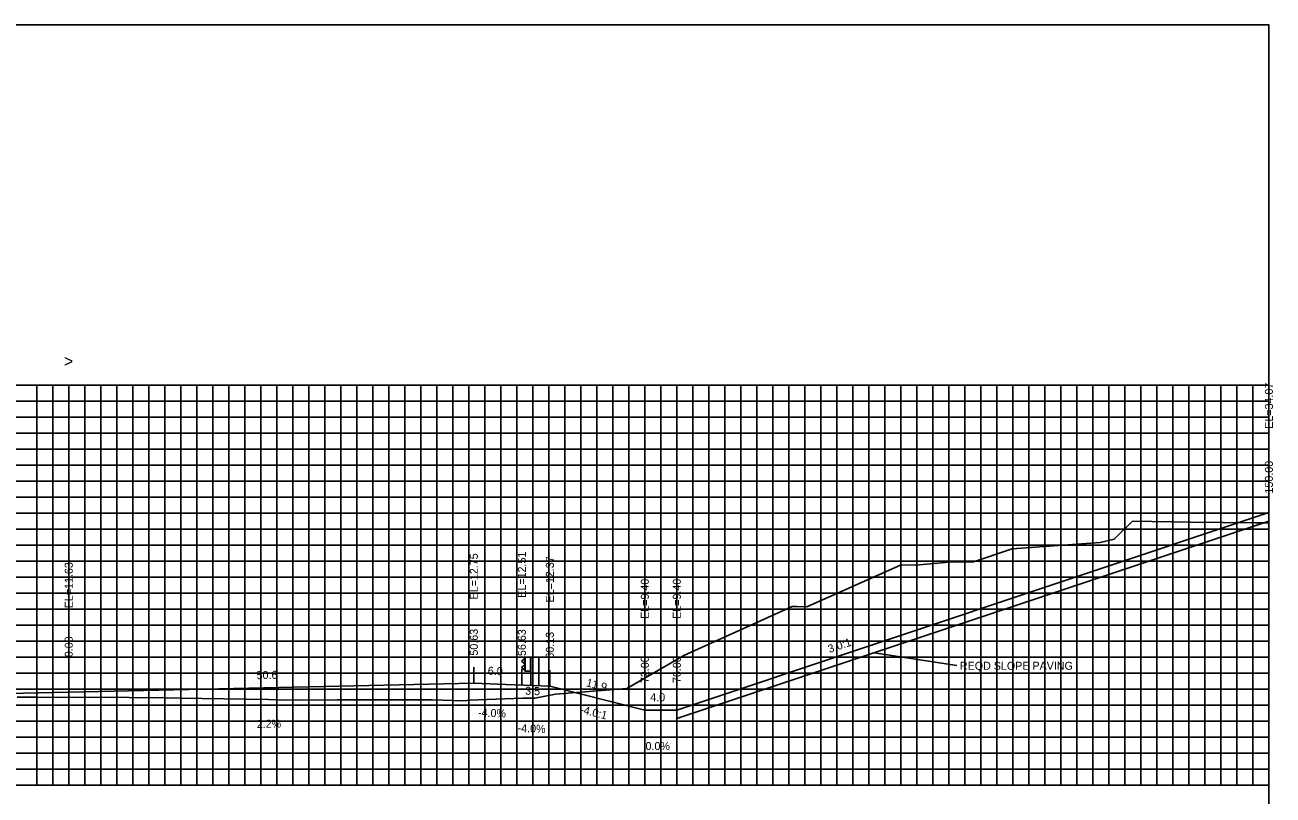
# Model space of a CAD drawing. Extents: x 1797419 to 1809236, y 248759 to 251512.
# Drawn here: x 1803305.5 to 1803461.5, y 250948.7 to 251044.9 of the extents above; entities that cross this region are included whole.
import ezdxf

# ---------------------------------------------------------------- set-up
doc = ezdxf.new("R2010")
doc.units = 0
for name, color, linetype in [('3', 7, 'Continuous'), ('4', 7, 'Continuous'), ('60', 7, 'Continuous'), ('CL-CNST', 7, 'Continuous'), ('Level 1', 7, 'Continuous'), ('Level 62', 7, 'Continuous'), ('M-ROADS', 7, 'Continuous')]:
    doc.layers.add(name, color=color, linetype=linetype)

msp = doc.modelspace()

# ---------------------------------------------------------------- linework, layer by layer
for p, q in [((1803461, 250983.96), (1803461, 250985.96)), ((1803361.63, 250962.64), (1803361.63, 250964.64)), ((1803311, 250961.52), (1803311, 250963.52)), ((1803367.63, 250962.4), (1803367.63, 250964.4)), ((1803371.13, 250962.26), (1803371.13, 250964.26)), ((1803383, 250959.29), (1803383, 250961.29)), ((1803387, 250959.29), (1803387, 250961.29))]:
    msp.add_line(p, q)
msp.add_lwpolyline([(1803161, 250854.89), (1803461, 250854.89), (1803461, 251044.89), (1803161, 251044.89)], close=True)
at = {"layer": '3'}
msp.add_line((1803422.01, 250964.87), (1803411.65, 250966.45), dxfattribs=at)
at = {"layer": '60'}
for p, q in [((1803461, 250949.89), (1803461, 250999.89)), ((1803461.06, 250999.89), (1803461, 250999.89)), ((1803461.06, 250989.89), (1803461, 250989.89)), ((1803461.06, 250979.89), (1803461, 250979.89)), ((1803461.06, 250969.89), (1803461, 250969.89)), ((1803461.06, 250959.89), (1803461, 250959.89)), ((1803161, 250949.89), (1803461, 250949.89)), ((1803311, 250949.83), (1803311, 250949.89)), ((1803321, 250949.83), (1803321, 250949.89)), ((1803331, 250949.83), (1803331, 250949.89)), ((1803341, 250949.83), (1803341, 250949.89)), ((1803351, 250949.83), (1803351, 250949.89)), ((1803361, 250949.83), (1803361, 250949.89)), ((1803371, 250949.83), (1803371, 250949.89)), ((1803381, 250949.83), (1803381, 250949.89)), ((1803391, 250949.83), (1803391, 250949.89)), ((1803401, 250949.83), (1803401, 250949.89)), ((1803411, 250949.83), (1803411, 250949.89)), ((1803421, 250949.83), (1803421, 250949.89)), ((1803431, 250949.83), (1803431, 250949.89)), ((1803441, 250949.83), (1803441, 250949.89)), ((1803451, 250949.83), (1803451, 250949.89)), ((1803461, 250949.83), (1803461, 250949.89)), ((1803461.06, 250949.89), (1803461, 250949.89))]:
    msp.add_line(p, q, dxfattribs=at)
at = {"layer": 'CL-CNST'}
for p, q in [((1803461, 250983.96), (1803387, 250959.29)), ((1803461, 250982.9), (1803387, 250958.24)), ((1803387, 250958.24), (1803387, 250959.29))]:
    msp.add_line(p, q, dxfattribs=at)
msp.add_lwpolyline([(1803229.5, 250957.62), (1803238.31, 250959.82), (1803240.31, 250959.9), (1803244.31, 250960.06), (1803311, 250961.52), (1803361.63, 250962.64), (1803365.63, 250962.48), (1803371.13, 250962.26), (1803383, 250959.29), (1803387, 250959.29)], dxfattribs=at)
at = {"layer": 'Level 1'}
for p, q in [((1803368.01, 250965.73), (1803367.64, 250965.43)), ((1803367.64, 250965.36), (1803368.01, 250965.07)), ((1803368.01, 250964.93), (1803367.64, 250964.63)), ((1803367.64, 250964.56), (1803368.01, 250964.28)), ((1803368.01, 250965.88), (1803368.01, 250964.13)), ((1803369.76, 250965.88), (1803368.01, 250965.88)), ((1803368.06, 250965.88), (1803368.06, 250964.13)), ((1803368.71, 250965.88), (1803368.71, 250964.13)), ((1803368.76, 250965.88), (1803368.76, 250962.35)), ((1803369.76, 250965.88), (1803369.76, 250962.31)), ((1803368.76, 250964.13), (1803368.01, 250964.13))]:
    msp.add_line(p, q, dxfattribs=at)
for centre in [(1803367.68, 250965.39), (1803367.68, 250964.6)]:
    msp.add_arc(centre, 0.05, 135, 226.6208, dxfattribs=at)
at = {"layer": 'Level 62'}
for p, q in [((1803161, 250999.89), (1803461, 250999.89)), ((1803307, 250949.89), (1803307, 250999.89)), ((1803309, 250949.89), (1803309, 250999.89)), ((1803311, 250949.89), (1803311, 250999.89)), ((1803313, 250949.89), (1803313, 250999.89)), ((1803315, 250949.89), (1803315, 250999.89)), ((1803317, 250949.89), (1803317, 250999.89)), ((1803319, 250949.89), (1803319, 250999.89)), ((1803321, 250949.89), (1803321, 250999.89)), ((1803323, 250949.89), (1803323, 250999.89)), ((1803325, 250949.89), (1803325, 250999.89)), ((1803327, 250949.89), (1803327, 250999.89)), ((1803329, 250949.89), (1803329, 250999.89)), ((1803331, 250949.89), (1803331, 250999.89)), ((1803333, 250949.89), (1803333, 250999.89)), ((1803335, 250949.89), (1803335, 250999.89)), ((1803337, 250949.89), (1803337, 250999.89)), ((1803339, 250949.89), (1803339, 250999.89)), ((1803341, 250949.89), (1803341, 250999.89)), ((1803343, 250949.89), (1803343, 250999.89)), ((1803345, 250949.89), (1803345, 250999.89)), ((1803347, 250949.89), (1803347, 250999.89)), ((1803349, 250949.89), (1803349, 250999.89)), ((1803351, 250949.89), (1803351, 250999.89)), ((1803353, 250949.89), (1803353, 250999.89)), ((1803355, 250949.89), (1803355, 250999.89)), ((1803357, 250949.89), (1803357, 250999.89)), ((1803359, 250949.89), (1803359, 250999.89)), ((1803361, 250949.89), (1803361, 250999.89)), ((1803363, 250949.89), (1803363, 250999.89)), ((1803365, 250949.89), (1803365, 250999.89)), ((1803367, 250949.89), (1803367, 250999.89)), ((1803369, 250949.89), (1803369, 250999.89)), ((1803371, 250949.89), (1803371, 250999.89)), ((1803373, 250949.89), (1803373, 250999.89)), ((1803375, 250949.89), (1803375, 250999.89)), ((1803377, 250949.89), (1803377, 250999.89)), ((1803379, 250949.89), (1803379, 250999.89)), ((1803381, 250949.89), (1803381, 250999.89)), ((1803383, 250949.89), (1803383, 250999.89)), ((1803385, 250949.89), (1803385, 250999.89)), ((1803387, 250949.89), (1803387, 250999.89)), ((1803389, 250949.89), (1803389, 250999.89)), ((1803391, 250949.89), (1803391, 250999.89)), ((1803393, 250949.89), (1803393, 250999.89)), ((1803395, 250949.89), (1803395, 250999.89)), ((1803397, 250949.89), (1803397, 250999.89)), ((1803399, 250949.89), (1803399, 250999.89)), ((1803401, 250949.89), (1803401, 250999.89)), ((1803403, 250949.89), (1803403, 250999.89)), ((1803405, 250949.89), (1803405, 250999.89)), ((1803407, 250949.89), (1803407, 250999.89)), ((1803409, 250949.89), (1803409, 250999.89)), ((1803411, 250949.89), (1803411, 250999.89)), ((1803413, 250949.89), (1803413, 250999.89)), ((1803415, 250949.89), (1803415, 250999.89)), ((1803417, 250949.89), (1803417, 250999.89)), ((1803419, 250949.89), (1803419, 250999.89)), ((1803421, 250949.89), (1803421, 250999.89)), ((1803423, 250949.89), (1803423, 250999.89)), ((1803425, 250949.89), (1803425, 250999.89)), ((1803427, 250949.89), (1803427, 250999.89)), ((1803429, 250949.89), (1803429, 250999.89)), ((1803431, 250949.89), (1803431, 250999.89)), ((1803433, 250949.89), (1803433, 250999.89)), ((1803435, 250949.89), (1803435, 250999.89)), ((1803437, 250949.89), (1803437, 250999.89)), ((1803439, 250949.89), (1803439, 250999.89)), ((1803441, 250949.89), (1803441, 250999.89)), ((1803443, 250949.89), (1803443, 250999.89)), ((1803445, 250949.89), (1803445, 250999.89)), ((1803447, 250949.89), (1803447, 250999.89)), ((1803449, 250949.89), (1803449, 250999.89)), ((1803451, 250949.89), (1803451, 250999.89)), ((1803453, 250949.89), (1803453, 250999.89)), ((1803455, 250949.89), (1803455, 250999.89)), ((1803457, 250949.89), (1803457, 250999.89)), ((1803459, 250949.89), (1803459, 250999.89)), ((1803461, 250949.89), (1803461, 250999.89)), ((1803161, 250997.89), (1803461, 250997.89)), ((1803161, 250995.89), (1803461, 250995.89)), ((1803161, 250993.89), (1803461, 250993.89)), ((1803161, 250991.89), (1803461, 250991.89)), ((1803161, 250989.89), (1803461, 250989.89)), ((1803161, 250987.89), (1803461, 250987.89)), ((1803161, 250985.89), (1803461, 250985.89)), ((1803161, 250983.89), (1803461, 250983.89)), ((1803161, 250981.89), (1803461, 250981.89)), ((1803161, 250979.89), (1803461, 250979.89)), ((1803161, 250977.89), (1803461, 250977.89)), ((1803161, 250975.89), (1803461, 250975.89)), ((1803161, 250973.89), (1803461, 250973.89)), ((1803161, 250971.89), (1803461, 250971.89)), ((1803161, 250969.89), (1803461, 250969.89)), ((1803161, 250967.89), (1803461, 250967.89)), ((1803161, 250965.89), (1803461, 250965.89)), ((1803161, 250963.89), (1803461, 250963.89)), ((1803161, 250961.89), (1803461, 250961.89)), ((1803161, 250959.89), (1803461, 250959.89)), ((1803161, 250957.89), (1803461, 250957.89)), ((1803161, 250955.89), (1803461, 250955.89)), ((1803161, 250953.89), (1803461, 250953.89)), ((1803161, 250951.89), (1803461, 250951.89)), ((1803161, 250949.89), (1803461, 250949.89))]:
    msp.add_line(p, q, dxfattribs=at)
at = {"layer": 'M-ROADS'}
msp.add_lwpolyline([(1803304.54, 250960.91), (1803307.01, 250960.9), (1803318.56, 250960.85), (1803323.07, 250960.81), (1803324.92, 250960.78), (1803335.97, 250960.59), (1803338.18, 250960.54), (1803344.53, 250960.55), (1803355.02, 250960.58), (1803356.43, 250960.57), (1803360.37, 250960.45), (1803361.16, 250960.54), (1803362.21, 250960.55), (1803367.73, 250960.77), (1803369.24, 250960.78), (1803371.85, 250961.26), (1803380.76, 250961.99), (1803387.89, 250966.09), (1803401.42, 250972.22), (1803402, 250972.21), (1803403.25, 250972.19), (1803415.04, 250977.43), (1803416.84, 250977.41), (1803421.44, 250977.81), (1803422.75, 250977.79), (1803424.06, 250977.8), (1803428.9, 250979.45), (1803439.93, 250980.23), (1803441.68, 250980.65), (1803443.97, 250982.87), (1803451.23, 250982.78), (1803459.34, 250982.67), (1803460.36, 250982.67), (1803461, 250982.65)], dxfattribs=at)

# ---------------------------------------------------------------- texts
for s, rotation, p in [('3.0:1', 18.4349, (1803406.08, 250966.41)), ('-4.0:1', 345.9638, (1803374.84, 250958.93))]:
    msp.add_text(s, height=1, rotation=rotation).set_placement(p)
at = {"layer": '3'}
for s, p in [('EL=34.07', (1803461.5, 250994.43)), ('150.00', (1803461.5, 250986.34)), ('EL=12.75', (1803362.13, 250973.11)), ('EL=12.51', (1803368.13, 250973.32)), ('EL=11.63', (1803311.5, 250972)), ('EL=12.37', (1803371.63, 250972.73)), ('EL=9.40', (1803383.5, 250970.68)), ('EL=9.40', (1803387.5, 250970.68)), ('50.63', (1803362.13, 250966.09)), ('56.63', (1803368.13, 250966.04)), ('0.00', (1803311.5, 250965.89)), ('60.13', (1803371.63, 250965.71)), ('72.00', (1803383.5, 250962.66)), ('76.00', (1803387.5, 250962.66))]:
    msp.add_text(s, height=1, rotation=90, dxfattribs=at).set_placement(p)
msp.add_text('REQD SLOPE PAVING', height=1, dxfattribs=at).set_placement((1803422.38, 250964.32))
at = {"layer": '4'}
for s, rotation, p in [('6.0', 357.7094, (1803363.36, 250963.71)), ('50.6', 1.2603, (1803334.49, 250963.14)), ('11.9', 345.9638, (1803375.6, 250962.27)), ('3.5', 357.7094, (1803368.03, 250961.21)), ('-4.0%', 357.7094, (1803362.14, 250958.49)), ('2.2%', 1.2603, (1803334.51, 250957.04)), ('-4.0%', 357.7094, (1803367.09, 250956.56))]:
    msp.add_text(s, height=1, rotation=rotation, dxfattribs=at).set_placement(p)
for s, p in [('4.0', (1803383.68, 250960.39)), ('0.0%', (1803383.09, 250954.29))]:
    msp.add_text(s, height=1, dxfattribs=at).set_placement(p)
at = {"layer": '60'}
msp.add_text('>', height=1.5, dxfattribs=at).set_placement((1803310.39, 251002.14))

doc.saveas('drawing.dxf')
